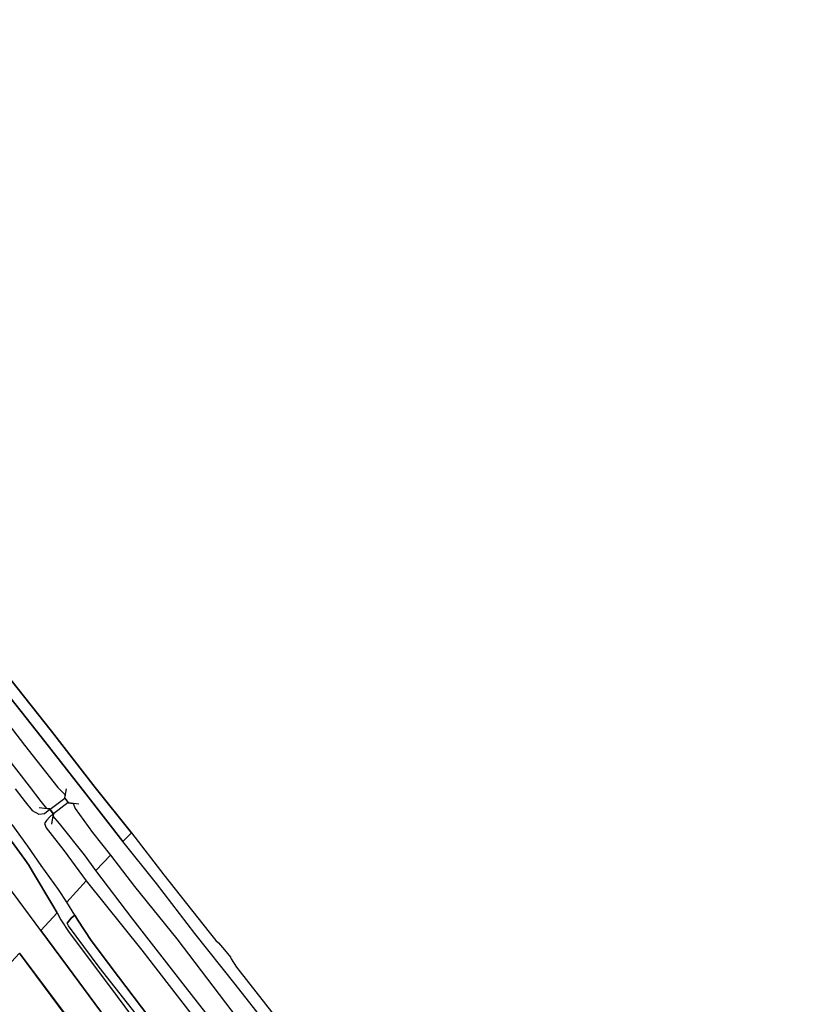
# Model space of a CAD drawing. Extents: x -26035517 to 31750492, y -9237385 to 8160032.
# Tile 298 of 298: x 27506077 to 27785627, y -3360195 to -3013215. Entities that reach past the tile are written whole.
import ezdxf

# ---------------------------------------------------------------- set-up
doc = ezdxf.new("R2010")
doc.units = 0
doc.layers.add('T-25', color=7, linetype='CONTINUOUS')

msp = doc.modelspace()

# ---------------------------------------------------------------- linework, layer by layer
at = {"layer": 'T-25', "color": 9}
for points in [[(27545421, -3299723, 11344), (27532716, -3283745, 11290), (27517253, -3263992, 11302), (27502911, -3245878, 11194), (27500040, -3242227, 11182), (27495879, -3236935, 11164), (27489199, -3228440, 11136), (27472395, -3206914, 11087), (27455108, -3184767, 11041), (27439828, -3165307, 11020), (27423030, -3144044, 11004), (27407783, -3124569, 10938), (27391178, -3103308, 10921), (27373388, -3080662, 10905), (27357384, -3060365, 10905), (27345077, -3044671, 10900), (27333290, -3029290, 10900), (27325192, -3018863, 10892), (27324436, -3017934, 10893), (27320596, -3013215, 10900)], [(27317610, -3016295, 10996), (27319109, -3018119, 11000), (27328519, -3030105, 11000), (27342992, -3048616, 10987), (27358014, -3067734, 11041), (27373559, -3087663, 10996), (27388786, -3107111, 11020), (27403535, -3125886, 11025), (27419595, -3146171, 11112), (27434695, -3165381, 11145), (27450863, -3186069, 11190), (27466200, -3205579, 11186), (27482165, -3225927, 11199), (27497223, -3245206, 11323), (27513599, -3265969, 11364), (27529368, -3286029, 11381), (27542422, -3302839, 11427)], [(27513491, -3334157, 12764), (27503516, -3320718, 12776), (27489595, -3302006, 12726), (27475432, -3283014, 12681), (27461441, -3264100, 12615), (27447956, -3246071, 12623), (27435793, -3229625, 12540), (27422980, -3212553, 12524), (27407674, -3192001, 12536), (27396214, -3176565, 12466), (27384131, -3160167, 12486), (27369316, -3140258, 12449), (27358786, -3126240, 12416), (27347521, -3111586, 12399), (27338853, -3100750, 12408), (27328654, -3088283, 12449), (27315436, -3072653, 12424), (27300564, -3055829, 12408), (27290122, -3044354, 12395)], [(27502911, -3245878, 11194), (27517253, -3263992, 11302), (27532716, -3283745, 11290), (27545421, -3299723, 11344), (27542422, -3302839, 11427), (27529368, -3286029, 11381), (27513599, -3265969, 11364), (27497223, -3245206, 11323)], [(27494937, -3252306, 9816), (27507787, -3268921, 9816), (27519500, -3283741, 9816), (27522088, -3286421, 9816), (27521884, -3287489, 9810), (27523184, -3289223, 9810), (27524864, -3289443, 9816), (27525654, -3291143, 9816), (27531700, -3299656, 9816), (27538017, -3307617, 9817), (27532939, -3313048, 9817), (27528896, -3307510, 9816), (27520045, -3296491, 9816), (27517908, -3293846, 9816), (27518044, -3293079, 9816), (27516743, -3291346, 9816), (27515636, -3291225, 9816), (27513677, -3288778, 9816), (27509481, -3283340, 9816), (27498548, -3269274, 9816)], [(27504533, -3284295, 11650), (27507947, -3288885, 11637), (27510424, -3291861, 11691), (27512868, -3293163, 12006), (27514857, -3292967, 12225), (27516705, -3291462, 12260), (27517923, -3293085, 12211), (27516724, -3294081, 12105), (27515462, -3295452, 12047), (27514807, -3296516, 11981), (27515433, -3298043, 11890), (27521696, -3306070, 11712), (27529501, -3316727, 11766), (27522683, -3324160, 12205), (27519696, -3319691, 12192), (27513690, -3311335, 12134), (27508931, -3304497, 12097), (27503406, -3296885, 12031)], [(27526857, -3289648, 11327), (27523211, -3289176, 12209), (27521937, -3287477, 12341), (27522561, -3284221, 11319)], [(27523219, -3289104, 12211), (27522008, -3287489, 12339)], [(27517355, -3296716, 11261), (27517991, -3293092, 12209), (27516716, -3291393, 12341), (27512955, -3290984, 11141)], [(27517923, -3293085, 12211), (27516705, -3291462, 12260)], [(27498331, -3296240, 12697), (27507877, -3309204, 12714), (27509282, -3311120, 12731), (27510612, -3313395, 12764), (27517756, -3325386, 12793), (27519242, -3327935, 12809), (27513491, -3334157, 12764), (27503516, -3320718, 12776)], [(27519242, -3327935, 12809), (27517756, -3325386, 12793), (27510612, -3313395, 12764), (27509282, -3311120, 12731), (27507877, -3309204, 12714), (27498331, -3296240, 12697)], [(27596484, -3371711, 11493), (27581948, -3353109, 11514), (27567800, -3335225, 11518), (27554265, -3317649, 11472), (27542422, -3302839, 11427), (27545421, -3299723, 11344), (27556798, -3314534, 11390), (27572780, -3334791, 11390), (27575206, -3337738, 11410), (27576110, -3338571, 11410), (27578176, -3340949, 11402), (27580286, -3343573, 11390), (27580545, -3344158, 11390), (27582479, -3347072, 11381), (27599471, -3368806, 11373)], [(27545421, -3299723, 11344), (27556798, -3314534, 11390), (27572780, -3334791, 11390), (27575206, -3337738, 11410), (27576110, -3338571, 11410), (27578176, -3340949, 11402), (27580286, -3343573, 11390), (27580545, -3344158, 11390), (27582479, -3347072, 11381), (27599471, -3368806, 11373)], [(27785627, -3596035, 12273), (27783797, -3593935, 12271), (27780633, -3590759, 12255), (27776928, -3588413, 12251), (27772720, -3586404, 12217), (27767520, -3583582, 12184), (27763583, -3580940, 12168), (27758567, -3577206, 12126), (27753873, -3572199, 12052), (27745949, -3562341, 11953), (27730879, -3543034, 11679), (27711860, -3518800, 11522), (27695634, -3498061, 11501), (27677758, -3475165, 11580), (27655042, -3446481, 11522), (27640650, -3428053, 11510), (27616446, -3397311, 11423), (27596484, -3371711, 11493), (27581948, -3353109, 11514), (27567800, -3335225, 11518), (27554265, -3317649, 11472), (27542422, -3302839, 11427)], [(27580906, -3375017, 9817), (27564522, -3354031, 9817), (27545908, -3330164, 9817), (27532939, -3313048, 9817), (27538017, -3307617, 9817), (27546490, -3318670, 9817), (27561395, -3337133, 9817), (27576350, -3356751, 9817), (27591307, -3376373, 9817)], [(27551613, -3364556, 12217), (27540846, -3350537, 12217), (27531264, -3337686, 12217), (27526552, -3330513, 12217), (27525522, -3328821, 12214), (27522683, -3324160, 12205), (27529501, -3316727, 11766), (27549049, -3341122, 11770), (27571225, -3369711, 11787)], [(27534593, -3362560, 12780), (27522897, -3346827, 12793), (27513491, -3334157, 12764), (27519242, -3327935, 12809), (27520568, -3330466, 12813), (27523472, -3334845, 12813), (27538116, -3354283, 12805), (27547861, -3367454, 12805)], [(27519242, -3327935, 12809), (27520568, -3330466, 12813), (27523472, -3334845, 12813), (27538116, -3354283, 12805), (27547861, -3367454, 12805)], [(27525522, -3328821, 12214), (27524880, -3329196, 12263), (27524237, -3329876, 12400), (27522752, -3331586, 12637)], [(27513491, -3334157, 12764), (27522897, -3346827, 12793), (27534593, -3362560, 12780), (27539954, -3369996, 12743), (27544981, -3377504, 12764), (27550224, -3386573, 12784), (27554858, -3394346, 12768), (27558995, -3400696, 12756), (27567613, -3412561, 12727), (27576768, -3425103, 12702), (27581095, -3430694, 12714), (27587661, -3438275, 12743), (27596123, -3447806, 12789), (27601994, -3454252, 12751), (27606550, -3459499, 12743), (27612230, -3467109, 12760), (27624109, -3483148, 12727), (27637295, -3500854, 12727), (27650754, -3518905, 12747), (27662539, -3534874, 12727), (27675106, -3551654, 12793), (27685991, -3566697, 12801), (27690865, -3573144, 12813)], [(27502071, -3377366, 10630), (27489361, -3360135, 10630), (27505981, -3342182, 10630), (27525607, -3368596, 10630)], [(27525607, -3368596, 10630), (27505981, -3342182, 10630), (27506061, -3342122, 10967), (27525687, -3368536, 10959)], [(27699071, -3589747, 12326), (27695559, -3586766, 11812), (27685844, -3577988, 11365), (27676306, -3569693, 10972), (27674097, -3567780, 10972), (27669498, -3561702, 10955), (27655916, -3543251, 11009), (27639377, -3520770, 11042), (27622578, -3498323, 11046), (27604826, -3474533, 11046), (27599395, -3467276, 11045), (27587909, -3451929, 11042), (27574753, -3434304, 10976), (27559394, -3413697, 10972), (27543308, -3392134, 10972), (27525647, -3368566, 10959), (27506093, -3342249, 10967)]]:
    msp.add_polyline3d(points, dxfattribs=at)
for points in [[(27523168, -3289119, 12260), (27517948, -3293035, 12260), (27516759, -3291450, 12260), (27521980, -3287535, 12260)], [(27522752, -3331586, 12637), (27524237, -3329876, 12400), (27524880, -3329196, 12263), (27525522, -3328821, 12214), (27526552, -3330513, 12217), (27531264, -3337686, 12217), (27540846, -3350537, 12217), (27551613, -3364556, 12217), (27551973, -3365125, 12217), (27550771, -3366338, 12395), (27549733, -3366952, 12583), (27534116, -3347062, 12598), (27523321, -3332535, 12640)]]:
    msp.add_polyline3d(points, close=True, dxfattribs=at)

doc.saveas('drawing.dxf')
